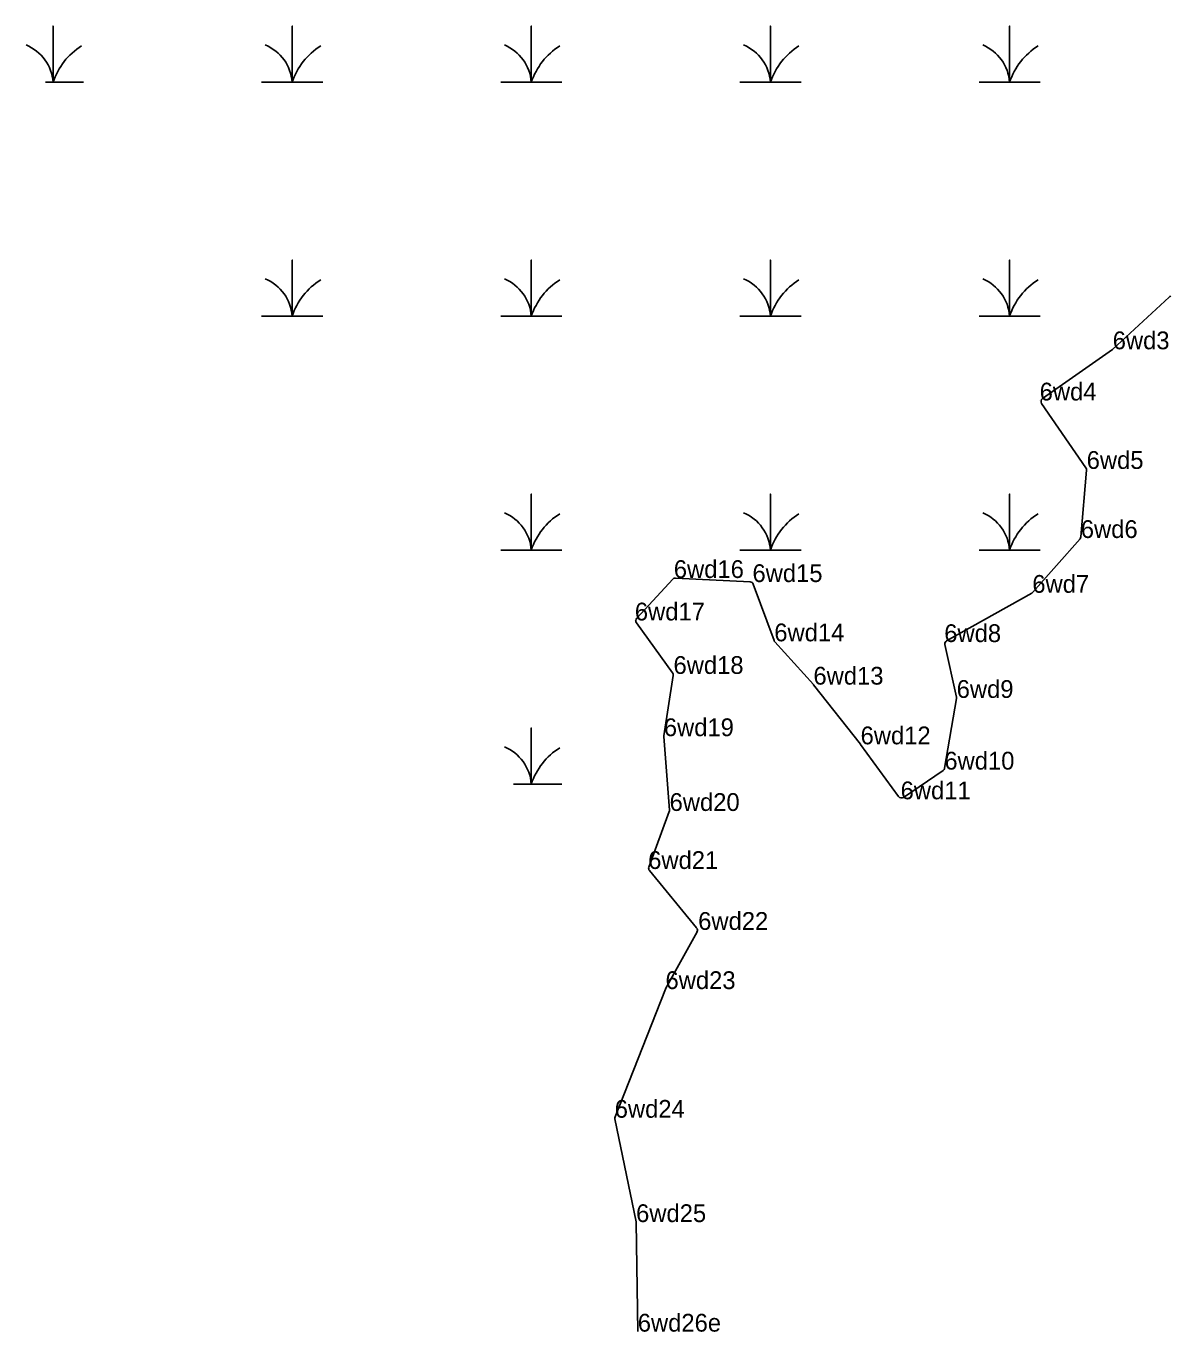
# Model space of a CAD drawing. Extents: x 2072529 to 2268796, y 436423 to 470406.
# Drawn here: x 2147688.4 to 2148010.3, y 442388.4 to 442755.6 of the extents above; entities that cross this region are included whole.
import ezdxf

# ---------------------------------------------------------------- set-up
doc = ezdxf.new("R2010")
doc.units = 0
for name, color, linetype in [('Exist Environmental Wetland Boundary Cogo Comment', 7, 'Continuous'), ('Exist Environmental Wetland Boundary Cogo Point CELL', 7, 'Continuous'), ('Old_Level_20', 7, 'Continuous')]:
    doc.layers.add(name, color=color, linetype=linetype)

msp = doc.modelspace()

# ---------------------------------------------------------------- linework, layer by layer
at = {"layer": 'Exist Environmental Wetland Boundary Cogo Point CELL'}
for points in [[(2147693.8, 442739.83), (2147695.93, 442739.83), (2147695.93, 442755.61), (2147695.93, 442739.83), (2147704.53, 442739.83)], [(2147754.58, 442739.83), (2147763.18, 442739.83), (2147763.18, 442755.61), (2147763.18, 442739.83), (2147771.78, 442739.83)], [(2147821.83, 442739.83), (2147830.43, 442739.83), (2147830.43, 442755.61), (2147830.43, 442739.83), (2147839.03, 442739.83)], [(2147889.08, 442739.83), (2147897.68, 442739.83), (2147897.68, 442755.61), (2147897.68, 442739.83), (2147906.28, 442739.83)], [(2147956.33, 442739.83), (2147964.93, 442739.83), (2147964.93, 442755.61), (2147964.93, 442739.83), (2147973.53, 442739.83)], [(2147754.58, 442674.03), (2147763.18, 442674.03), (2147763.18, 442689.81), (2147763.18, 442674.03), (2147771.78, 442674.03)], [(2147821.83, 442674.03), (2147830.43, 442674.03), (2147830.43, 442689.81), (2147830.43, 442674.03), (2147839.03, 442674.03)], [(2147889.08, 442674.03), (2147897.68, 442674.03), (2147897.68, 442689.81), (2147897.68, 442674.03), (2147906.28, 442674.03)], [(2147956.33, 442674.03), (2147964.93, 442674.03), (2147964.93, 442689.81), (2147964.93, 442674.03), (2147973.53, 442674.03)], [(2147821.83, 442608.23), (2147830.43, 442608.23), (2147830.43, 442624.01), (2147830.43, 442608.23), (2147839.03, 442608.23)], [(2147889.08, 442608.23), (2147897.68, 442608.23), (2147897.68, 442624.01), (2147897.68, 442608.23), (2147906.28, 442608.23)], [(2147956.33, 442608.23), (2147964.93, 442608.23), (2147964.93, 442624.01), (2147964.93, 442608.23), (2147973.53, 442608.23)], [(2147825.41, 442542.43), (2147830.43, 442542.43), (2147830.43, 442558.21), (2147830.43, 442542.43), (2147839.03, 442542.43)]]:
    msp.add_lwpolyline(points, dxfattribs=at)
for centre, radius, start, end in [((2147683.66, 442738.94), 12.3, 4.1403, 67.535), ((2147714.17, 442733.77), 19.22, 122.1274, 161.6222), ((2147750.91, 442738.94), 12.3, 4.1403, 67.535), ((2147781.42, 442733.77), 19.22, 122.1274, 161.6222), ((2147818.16, 442738.94), 12.3, 4.1403, 67.535), ((2147848.67, 442733.77), 19.22, 122.1274, 161.6222), ((2147885.41, 442738.94), 12.3, 4.1403, 67.535), ((2147915.92, 442733.77), 19.22, 122.1274, 161.6222), ((2147952.66, 442738.94), 12.3, 4.1403, 67.535), ((2147983.17, 442733.77), 19.22, 122.1274, 161.6222), ((2147750.91, 442673.14), 12.3, 4.1403, 67.535), ((2147781.42, 442667.97), 19.22, 122.1274, 161.6222), ((2147818.16, 442673.14), 12.3, 4.1403, 67.535), ((2147848.67, 442667.97), 19.22, 122.1274, 161.6222), ((2147885.41, 442673.14), 12.3, 4.1403, 67.535), ((2147915.92, 442667.97), 19.22, 122.1274, 161.6222), ((2147952.66, 442673.14), 12.3, 4.1403, 67.535), ((2147983.17, 442667.97), 19.22, 122.1274, 161.6222), ((2147818.16, 442607.34), 12.3, 4.1403, 67.535), ((2147848.67, 442602.17), 19.22, 122.1274, 161.6222), ((2147885.41, 442607.34), 12.3, 4.1403, 67.535), ((2147915.92, 442602.17), 19.22, 122.1274, 161.6222), ((2147952.66, 442607.34), 12.3, 4.1403, 67.535), ((2147983.17, 442602.17), 19.22, 122.1274, 161.6222), ((2147818.16, 442541.54), 12.3, 4.1403, 67.535), ((2147848.67, 442536.37), 19.22, 122.1274, 161.6222)]:
    msp.add_arc(centre, radius, start, end, dxfattribs=at)
at = {"layer": 'Old_Level_20'}
for p, q in [((2148009.78, 442679.36), (2147993.97, 442664.76)), ((2148010, 442679.56), (2148010, 442679.56)), ((2148010, 442679.56), (2148010, 442679.56)), ((2147993.86, 442664.68), (2147974.19, 442650.89)), ((2147993.92, 442664.72), (2147993.92, 442664.72)), ((2147973.38, 442650.32), (2147973.38, 442650.32)), ((2147973.38, 442650.32), (2147973.38, 442650.32)), ((2147973.94, 442649.5), (2147986.4, 442631.36)), ((2147986.6, 442631.07), (2147986.6, 442631.07)), ((2147986.57, 442630.71), (2147984.98, 442611.97)), ((2147984.73, 442611.39), (2147971.42, 442596.36)), ((2147984.95, 442611.64), (2147984.95, 442611.64)), ((2147984.95, 442611.64), (2147984.95, 442611.64)), ((2147870.18, 442600.05), (2147860.09, 442589.05)), ((2147870.5, 442600.39), (2147870.5, 442600.39)), ((2147870.5, 442600.39), (2147870.5, 442600.39)), ((2147891.96, 442599.29), (2147870.97, 442600.37)), ((2147892.62, 442599.25), (2147892.62, 442599.25)), ((2147898.68, 442582.77), (2147892.85, 442598.63)), ((2147971.16, 442596.15), (2147947.2, 442582.74)), ((2147971.31, 442596.23), (2147971.31, 442596.23)), ((2147859.54, 442588.45), (2147859.54, 442588.45)), ((2147860.01, 442587.79), (2147870.17, 442573.74)), ((2147898.75, 442582.58), (2147898.75, 442582.58)), ((2147898.75, 442582.58), (2147898.75, 442582.58)), ((2147909.74, 442570.43), (2147898.88, 442582.44)), ((2147946.55, 442582.37), (2147946.55, 442582.37)), ((2147946.55, 442582.37), (2147946.55, 442582.37)), ((2147946.71, 442581.65), (2147950, 442566.85)), ((2147870.35, 442573.01), (2147867.71, 442556.02)), ((2147870.41, 442573.41), (2147870.41, 442573.41)), ((2147870.41, 442573.41), (2147870.41, 442573.41)), ((2147909.76, 442570.4), (2147909.76, 442570.4)), ((2147923, 442553.62), (2147909.78, 442570.38)), ((2147950.01, 442566.46), (2147946.65, 442546.92)), ((2147950.04, 442566.66), (2147950.04, 442566.66)), ((2147867.69, 442555.9), (2147867.69, 442555.9)), ((2147867.7, 442555.79), (2147869.29, 442535.09)), ((2147923.02, 442553.61), (2147923.02, 442553.61)), ((2147923.02, 442553.61), (2147923.02, 442553.61)), ((2147933.71, 442538.93), (2147923.03, 442553.59)), ((2147946.58, 442546.5), (2147946.58, 442546.5)), ((2147946.58, 442546.5), (2147946.58, 442546.5)), ((2147946.23, 442546.26), (2147935.08, 442538.69)), ((2147934.28, 442538.15), (2147934.28, 442538.15)), ((2147869.23, 442534.67), (2147863.48, 442519.09)), ((2147869.31, 442534.87), (2147869.31, 442534.87)), ((2147869.31, 442534.87), (2147869.31, 442534.87)), ((2147863.29, 442518.55), (2147863.29, 442518.55)), ((2147863.65, 442518.11), (2147876.92, 442501.95)), ((2147877.02, 442500.83), (2147868.19, 442484.83)), ((2147877.35, 442501.42), (2147877.35, 442501.42)), ((2147877.35, 442501.42), (2147877.35, 442501.42)), ((2147868.13, 442484.71), (2147853.99, 442448.85)), ((2147868.16, 442484.77), (2147868.16, 442484.77)), ((2147853.88, 442448.58), (2147853.88, 442448.58)), ((2147853.88, 442448.58), (2147853.88, 442448.58)), ((2147853.94, 442448.29), (2147859.88, 442419.32)), ((2147859.89, 442419.23), (2147859.89, 442419.23)), ((2147859.9, 442419.14), (2147860.36, 442388.42)), ((2147860.36, 442388.42), (2147860.36, 442388.42)), ((2147860.36, 442388.42), (2147860.36, 442388.42))]:
    msp.add_line(p, q, dxfattribs=at)
for centre, start, end in [((2148010.46, 442678.63), 100.6338, 132.7128), ((2147993.29, 442665.5), 305.0308, 312.7128), ((2147974.76, 442650.07), 125.0308, 214.4916), ((2147985.58, 442630.8), 355.1405, 34.4916), ((2147983.98, 442612.05), 318.4678, 355.1405), ((2147870.92, 442599.37), 87.0492, 137.442), ((2147891.91, 442598.29), 20.1838, 87.0492), ((2147970.67, 442597.02), 299.2407, 318.4678), ((2147860.82, 442588.38), 137.442, 215.8689), ((2147899.62, 442583.11), 200.1838, 222.1272), ((2147947.69, 442581.86), 119.2407, 192.5222), ((2147869.36, 442573.16), 351.1762, 35.8689), ((2147909, 442569.76), 38.2813, 42.1272), ((2147949.02, 442566.63), 350.2585, 12.5222), ((2147868.7, 442555.86), 171.1762, 184.3964), ((2147922.22, 442553), 36.0628, 38.2813), ((2147945.67, 442547.09), 304.1698, 350.2585), ((2147934.51, 442539.52), 216.0628, 304.1698), ((2147868.3, 442535.01), 339.7354, 4.3964), ((2147864.42, 442518.75), 159.7354, 219.3825), ((2147876.14, 442501.31), 331.1092, 39.3825), ((2147869.06, 442484.34), 151.1092, 158.4732), ((2147854.92, 442448.49), 158.4732, 191.5785), ((2147858.9, 442419.12), 0.8666, 11.5785)]:
    msp.add_arc(centre, 1, start, end, dxfattribs=at)

# ---------------------------------------------------------------- texts
at = {"layer": 'Exist Environmental Wetland Boundary Cogo Comment'}
for s, p in [('6wd3', (2147993.92, 442664.72)), ('6wd4', (2147973.38, 442650.32)), ('6wd5', (2147986.6, 442631.07)), ('6wd6', (2147984.95, 442611.64)), ('6wd16', (2147870.5, 442600.39)), ('6wd15', (2147892.62, 442599.25)), ('6wd7', (2147971.31, 442596.23)), ('6wd17', (2147859.54, 442588.45)), ('6wd14', (2147898.75, 442582.58)), ('6wd8', (2147946.55, 442582.37)), ('6wd18', (2147870.41, 442573.41)), ('6wd13', (2147909.76, 442570.4)), ('6wd9', (2147950.04, 442566.66)), ('6wd19', (2147867.69, 442555.9)), ('6wd12', (2147923.02, 442553.61)), ('6wd10', (2147946.58, 442546.5)), ('6wd11', (2147934.28, 442538.15)), ('6wd20', (2147869.31, 442534.87)), ('6wd21', (2147863.29, 442518.55)), ('6wd22', (2147877.35, 442501.42)), ('6wd23', (2147868.16, 442484.77)), ('6wd24', (2147853.88, 442448.58)), ('6wd25', (2147859.89, 442419.23)), ('6wd26e', (2147860.36, 442388.42))]:
    msp.add_text(s, height=5, dxfattribs=at).set_placement(p)

doc.saveas('drawing.dxf')
